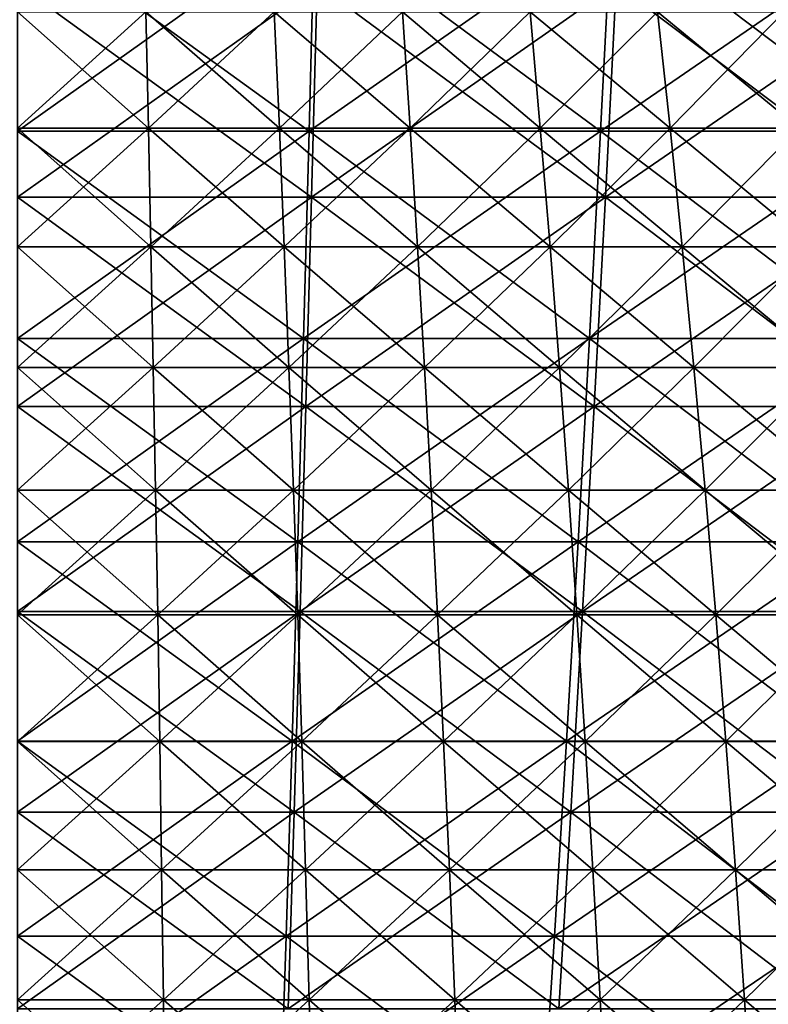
# Model space of a CAD drawing. Header units: millimetres. Extents: x -250 to 250, y -45 to 4150.
# Tile 620 of 656: x 0 to 15, y 3972 to 3991. Entities that reach past the tile are written whole.
import ezdxf

# ---------------------------------------------------------------- set-up
doc = ezdxf.new("R2010")
doc.units = ezdxf.units.MM
doc.header["$LTSCALE"] = 81.481481
for name, color, linetype in [('19', 7, 'CONTINUOUS'), ('20', 7, 'CONTINUOUS'), ('21', 7, 'CONTINUOUS'), ('22', 7, 'CONTINUOUS'), ('23', 7, 'CONTINUOUS'), ('24', 7, 'CONTINUOUS')]:
    doc.layers.add(name, color=color, linetype=linetype)

msp = doc.modelspace()

# ---------------------------------------------------------------- linework, layer by layer
at = {"layer": '19', "color": 7, "linetype": 'CONTINUOUS'}
for points in [[(5.854, 3987.635, -190.009), (0, 3987.635, -190.099), (5.963, 3991.873, -193.547), (5.854, 3987.635, -190.009)], [(5.963, 3991.873, -193.547), (0, 3987.635, -190.099), (0, 3991.873, -193.639), (5.963, 3991.873, -193.547)], [(11.703, 3987.635, -189.738), (5.854, 3987.635, -190.009), (11.921, 3991.873, -193.272), (11.703, 3987.635, -189.738)], [(11.921, 3991.873, -193.272), (5.854, 3987.635, -190.009), (5.963, 3991.873, -193.547), (11.921, 3991.873, -193.272)], [(17.54, 3987.635, -189.288), (11.703, 3987.635, -189.738), (17.867, 3991.873, -192.813), (17.54, 3987.635, -189.288)], [(17.867, 3991.873, -192.813), (11.703, 3987.635, -189.738), (11.921, 3991.873, -193.272), (17.867, 3991.873, -192.813)], [(5.742, 3983.475, -186.377), (0, 3983.475, -186.466), (5.854, 3987.635, -190.009), (5.742, 3983.475, -186.377)], [(5.854, 3987.635, -190.009), (0, 3983.475, -186.466), (0, 3987.635, -190.099), (5.854, 3987.635, -190.009)], [(11.479, 3983.475, -186.112), (5.742, 3983.475, -186.377), (11.703, 3987.635, -189.738), (11.479, 3983.475, -186.112)], [(11.703, 3987.635, -189.738), (5.742, 3983.475, -186.377), (5.854, 3987.635, -190.009), (11.703, 3987.635, -189.738)], [(17.205, 3983.475, -185.67), (11.479, 3983.475, -186.112), (17.54, 3987.635, -189.288), (17.205, 3983.475, -185.67)], [(17.54, 3987.635, -189.288), (11.479, 3983.475, -186.112), (11.703, 3987.635, -189.738), (17.54, 3987.635, -189.288)], [(5.628, 3979.397, -182.655), (0, 3979.397, -182.742), (5.742, 3983.475, -186.377), (5.628, 3979.397, -182.655)], [(5.742, 3983.475, -186.377), (0, 3979.397, -182.742), (0, 3983.475, -186.466), (5.742, 3983.475, -186.377)], [(11.25, 3979.397, -182.395), (5.628, 3979.397, -182.655), (11.479, 3983.475, -186.112), (11.25, 3979.397, -182.395)], [(11.479, 3983.475, -186.112), (5.628, 3979.397, -182.655), (5.742, 3983.475, -186.377), (11.479, 3983.475, -186.112)], [(16.861, 3979.397, -181.963), (11.25, 3979.397, -182.395), (17.205, 3983.475, -185.67), (16.861, 3979.397, -181.963)], [(17.205, 3983.475, -185.67), (11.25, 3979.397, -182.395), (11.479, 3983.475, -186.112), (17.205, 3983.475, -185.67)], [(5.51, 3975.402, -178.844), (0, 3975.402, -178.929), (5.628, 3979.397, -182.655), (5.51, 3975.402, -178.844)], [(5.628, 3979.397, -182.655), (0, 3975.402, -178.929), (0, 3979.397, -182.742), (5.628, 3979.397, -182.655)], [(11.015, 3975.402, -178.59), (5.51, 3975.402, -178.844), (11.25, 3979.397, -182.395), (11.015, 3975.402, -178.59)], [(11.25, 3979.397, -182.395), (5.51, 3975.402, -178.844), (5.628, 3979.397, -182.655), (11.25, 3979.397, -182.395)], [(16.509, 3975.402, -178.166), (11.015, 3975.402, -178.59), (16.861, 3979.397, -181.963), (16.509, 3975.402, -178.166)], [(16.861, 3979.397, -181.963), (11.015, 3975.402, -178.59), (11.25, 3979.397, -182.395), (16.861, 3979.397, -181.963)], [(5.39, 3971.493, -174.946), (0, 3971.493, -175.029), (5.51, 3975.402, -178.844), (5.39, 3971.493, -174.946)], [(5.51, 3975.402, -178.844), (0, 3971.493, -175.029), (0, 3975.402, -178.929), (5.51, 3975.402, -178.844)], [(10.775, 3971.493, -174.697), (5.39, 3971.493, -174.946), (11.015, 3975.402, -178.59), (10.775, 3971.493, -174.697)], [(11.015, 3975.402, -178.59), (5.39, 3971.493, -174.946), (5.51, 3975.402, -178.844), (11.015, 3975.402, -178.59)], [(16.15, 3971.493, -174.282), (10.775, 3971.493, -174.697), (16.509, 3975.402, -178.166), (16.15, 3971.493, -174.282)], [(16.509, 3975.402, -178.166), (10.775, 3971.493, -174.697), (11.015, 3975.402, -178.59), (16.509, 3975.402, -178.166)]]:
    msp.add_3dface(points, dxfattribs=at)
at = {"layer": '20', "color": 7, "linetype": 'CONTINUOUS'}
for points in [[(0, 3987.635, 190.099), (5.854, 3987.635, 190.009), (0, 3991.873, 193.639), (0, 3987.635, 190.099)], [(0, 3991.873, 193.639), (5.854, 3987.635, 190.009), (5.963, 3991.873, 193.547), (0, 3991.873, 193.639)], [(5.854, 3987.635, 190.009), (11.703, 3987.635, 189.738), (5.963, 3991.873, 193.547), (5.854, 3987.635, 190.009)], [(5.963, 3991.873, 193.547), (11.703, 3987.635, 189.738), (11.921, 3991.873, 193.272), (5.963, 3991.873, 193.547)], [(11.703, 3987.635, 189.738), (17.54, 3987.635, 189.288), (11.921, 3991.873, 193.272), (11.703, 3987.635, 189.738)], [(11.921, 3991.873, 193.272), (17.54, 3987.635, 189.288), (17.867, 3991.873, 192.813), (11.921, 3991.873, 193.272)], [(0, 3983.475, 186.466), (5.742, 3983.475, 186.377), (0, 3987.635, 190.099), (0, 3983.475, 186.466)], [(0, 3987.635, 190.099), (5.742, 3983.475, 186.377), (5.854, 3987.635, 190.009), (0, 3987.635, 190.099)], [(5.742, 3983.475, 186.377), (11.479, 3983.475, 186.112), (5.854, 3987.635, 190.009), (5.742, 3983.475, 186.377)], [(5.854, 3987.635, 190.009), (11.479, 3983.475, 186.112), (11.703, 3987.635, 189.738), (5.854, 3987.635, 190.009)], [(11.479, 3983.475, 186.112), (17.205, 3983.475, 185.67), (11.703, 3987.635, 189.738), (11.479, 3983.475, 186.112)], [(11.703, 3987.635, 189.738), (17.205, 3983.475, 185.67), (17.54, 3987.635, 189.288), (11.703, 3987.635, 189.738)], [(0, 3979.397, 182.742), (5.628, 3979.397, 182.655), (0, 3983.475, 186.466), (0, 3979.397, 182.742)], [(0, 3983.475, 186.466), (5.628, 3979.397, 182.655), (5.742, 3983.475, 186.377), (0, 3983.475, 186.466)], [(5.628, 3979.397, 182.655), (11.25, 3979.397, 182.395), (5.742, 3983.475, 186.377), (5.628, 3979.397, 182.655)], [(5.742, 3983.475, 186.377), (11.25, 3979.397, 182.395), (11.479, 3983.475, 186.112), (5.742, 3983.475, 186.377)], [(11.25, 3979.397, 182.395), (16.861, 3979.397, 181.963), (11.479, 3983.475, 186.112), (11.25, 3979.397, 182.395)], [(11.479, 3983.475, 186.112), (16.861, 3979.397, 181.963), (17.205, 3983.475, 185.67), (11.479, 3983.475, 186.112)], [(0, 3975.402, 178.929), (5.51, 3975.402, 178.844), (0, 3979.397, 182.742), (0, 3975.402, 178.929)], [(0, 3979.397, 182.742), (5.51, 3975.402, 178.844), (5.628, 3979.397, 182.655), (0, 3979.397, 182.742)], [(5.51, 3975.402, 178.844), (11.015, 3975.402, 178.59), (5.628, 3979.397, 182.655), (5.51, 3975.402, 178.844)], [(5.628, 3979.397, 182.655), (11.015, 3975.402, 178.59), (11.25, 3979.397, 182.395), (5.628, 3979.397, 182.655)], [(11.015, 3975.402, 178.59), (16.509, 3975.402, 178.166), (11.25, 3979.397, 182.395), (11.015, 3975.402, 178.59)], [(11.25, 3979.397, 182.395), (16.509, 3975.402, 178.166), (16.861, 3979.397, 181.963), (11.25, 3979.397, 182.395)], [(0, 3971.493, 175.029), (5.39, 3971.493, 174.946), (0, 3975.402, 178.929), (0, 3971.493, 175.029)], [(0, 3975.402, 178.929), (5.39, 3971.493, 174.946), (5.51, 3975.402, 178.844), (0, 3975.402, 178.929)], [(5.39, 3971.493, 174.946), (10.775, 3971.493, 174.697), (5.51, 3975.402, 178.844), (5.39, 3971.493, 174.946)], [(5.51, 3975.402, 178.844), (10.775, 3971.493, 174.697), (11.015, 3975.402, 178.59), (5.51, 3975.402, 178.844)], [(10.775, 3971.493, 174.697), (16.15, 3971.493, 174.282), (11.015, 3975.402, 178.59), (10.775, 3971.493, 174.697)], [(11.015, 3975.402, 178.59), (16.15, 3971.493, 174.282), (16.509, 3975.402, 178.166), (11.015, 3975.402, 178.59)]]:
    msp.add_3dface(points, dxfattribs=at)
at = {"layer": '21', "color": 7, "linetype": 'CONTINUOUS'}
for points in [[(5.808, 3988.952, 188.504), (0, 3988.952, 188.593), (5.916, 3993.156, 192.013), (5.808, 3988.952, 188.504)], [(5.916, 3993.156, 192.013), (0, 3988.952, 188.593), (0, 3993.156, 192.104), (5.916, 3993.156, 192.013)], [(11.61, 3988.952, 188.236), (5.808, 3988.952, 188.504), (11.826, 3993.156, 191.74), (11.61, 3988.952, 188.236)], [(11.826, 3993.156, 191.74), (5.808, 3988.952, 188.504), (5.916, 3993.156, 192.013), (11.826, 3993.156, 191.74)], [(17.401, 3988.952, 187.789), (11.61, 3988.952, 188.236), (17.725, 3993.156, 191.285), (17.401, 3988.952, 187.789)], [(17.725, 3993.156, 191.285), (11.61, 3988.952, 188.236), (11.826, 3993.156, 191.74), (17.725, 3993.156, 191.285)], [(5.697, 3984.826, 184.903), (0, 3984.826, 184.991), (5.808, 3988.952, 188.504), (5.697, 3984.826, 184.903)], [(5.808, 3988.952, 188.504), (0, 3984.826, 184.991), (0, 3988.952, 188.593), (5.808, 3988.952, 188.504)], [(11.388, 3984.826, 184.64), (5.697, 3984.826, 184.903), (11.61, 3988.952, 188.236), (11.388, 3984.826, 184.64)], [(11.61, 3988.952, 188.236), (5.697, 3984.826, 184.903), (5.808, 3988.952, 188.504), (11.61, 3988.952, 188.236)], [(17.069, 3984.826, 184.201), (11.388, 3984.826, 184.64), (17.401, 3988.952, 187.789), (17.069, 3984.826, 184.201)], [(17.401, 3988.952, 187.789), (11.388, 3984.826, 184.64), (11.61, 3988.952, 188.236), (17.401, 3988.952, 187.789)], [(5.583, 3980.78, 181.211), (0, 3980.78, 181.297), (5.697, 3984.826, 184.903), (5.583, 3980.78, 181.211)], [(5.697, 3984.826, 184.903), (0, 3980.78, 181.297), (0, 3984.826, 184.991), (5.697, 3984.826, 184.903)], [(11.161, 3980.78, 180.954), (5.583, 3980.78, 181.211), (11.388, 3984.826, 184.64), (11.161, 3980.78, 180.954)], [(11.388, 3984.826, 184.64), (5.583, 3980.78, 181.211), (5.697, 3984.826, 184.903), (11.388, 3984.826, 184.64)], [(16.728, 3980.78, 180.524), (11.161, 3980.78, 180.954), (17.069, 3984.826, 184.201), (16.728, 3980.78, 180.524)], [(17.069, 3984.826, 184.201), (11.161, 3980.78, 180.954), (11.388, 3984.826, 184.64), (17.069, 3984.826, 184.201)], [(5.467, 3976.818, 177.432), (0, 3976.818, 177.516), (5.583, 3980.78, 181.211), (5.467, 3976.818, 177.432)], [(5.583, 3980.78, 181.211), (0, 3976.818, 177.516), (0, 3980.78, 181.297), (5.583, 3980.78, 181.211)], [(10.928, 3976.818, 177.179), (5.467, 3976.818, 177.432), (11.161, 3980.78, 180.954), (10.928, 3976.818, 177.179)], [(11.161, 3980.78, 180.954), (5.467, 3976.818, 177.432), (5.583, 3980.78, 181.211), (11.161, 3980.78, 180.954)], [(16.379, 3976.818, 176.759), (10.928, 3976.818, 177.179), (16.728, 3980.78, 180.524), (16.379, 3976.818, 176.759)], [(16.728, 3980.78, 180.524), (10.928, 3976.818, 177.179), (11.161, 3980.78, 180.954), (16.728, 3980.78, 180.524)], [(5.347, 3972.939, 173.565), (0, 3972.939, 173.648), (5.467, 3976.818, 177.432), (5.347, 3972.939, 173.565)], [(5.467, 3976.818, 177.432), (0, 3972.939, 173.648), (0, 3976.818, 177.516), (5.467, 3976.818, 177.432)], [(10.69, 3972.939, 173.318), (5.347, 3972.939, 173.565), (10.928, 3976.818, 177.179), (10.69, 3972.939, 173.318)], [(10.928, 3976.818, 177.179), (5.347, 3972.939, 173.565), (5.467, 3976.818, 177.432), (10.928, 3976.818, 177.179)], [(16.022, 3972.939, 172.907), (10.69, 3972.939, 173.318), (16.379, 3976.818, 176.759), (16.022, 3972.939, 172.907)], [(16.379, 3976.818, 176.759), (10.69, 3972.939, 173.318), (10.928, 3976.818, 177.179), (16.379, 3976.818, 176.759)], [(5.226, 3969.147, 169.614), (0, 3969.147, 169.695), (5.347, 3972.939, 173.565), (5.226, 3969.147, 169.614)], [(5.347, 3972.939, 173.565), (0, 3969.147, 169.695), (0, 3972.939, 173.648), (5.347, 3972.939, 173.565)], [(10.447, 3969.147, 169.373), (5.226, 3969.147, 169.614), (10.69, 3972.939, 173.318), (10.447, 3969.147, 169.373)], [(10.69, 3972.939, 173.318), (5.226, 3969.147, 169.614), (5.347, 3972.939, 173.565), (10.69, 3972.939, 173.318)], [(15.657, 3969.147, 168.971), (10.447, 3969.147, 169.373), (16.022, 3972.939, 172.907), (15.657, 3969.147, 168.971)], [(16.022, 3972.939, 172.907), (10.447, 3969.147, 169.373), (10.69, 3972.939, 173.318), (16.022, 3972.939, 172.907)]]:
    msp.add_3dface(points, dxfattribs=at)
at = {"layer": '22', "color": 7, "linetype": 'CONTINUOUS'}
for points in [[(0, 3988.952, -188.593), (5.808, 3988.952, -188.504), (0, 3993.156, -192.104), (0, 3988.952, -188.593)], [(0, 3993.156, -192.104), (5.808, 3988.952, -188.504), (5.916, 3993.156, -192.013), (0, 3993.156, -192.104)], [(5.808, 3988.952, -188.504), (11.61, 3988.952, -188.236), (5.916, 3993.156, -192.013), (5.808, 3988.952, -188.504)], [(5.916, 3993.156, -192.013), (11.61, 3988.952, -188.236), (11.826, 3993.156, -191.74), (5.916, 3993.156, -192.013)], [(11.61, 3988.952, -188.236), (17.401, 3988.952, -187.789), (11.826, 3993.156, -191.74), (11.61, 3988.952, -188.236)], [(11.826, 3993.156, -191.74), (17.401, 3988.952, -187.789), (17.725, 3993.156, -191.285), (11.826, 3993.156, -191.74)], [(0, 3984.826, -184.991), (5.697, 3984.826, -184.903), (0, 3988.952, -188.593), (0, 3984.826, -184.991)], [(0, 3988.952, -188.593), (5.697, 3984.826, -184.903), (5.808, 3988.952, -188.504), (0, 3988.952, -188.593)], [(5.697, 3984.826, -184.903), (11.388, 3984.826, -184.64), (5.808, 3988.952, -188.504), (5.697, 3984.826, -184.903)], [(5.808, 3988.952, -188.504), (11.388, 3984.826, -184.64), (11.61, 3988.952, -188.236), (5.808, 3988.952, -188.504)], [(11.388, 3984.826, -184.64), (17.069, 3984.826, -184.201), (11.61, 3988.952, -188.236), (11.388, 3984.826, -184.64)], [(11.61, 3988.952, -188.236), (17.069, 3984.826, -184.201), (17.401, 3988.952, -187.789), (11.61, 3988.952, -188.236)], [(0, 3980.78, -181.297), (5.583, 3980.78, -181.211), (0, 3984.826, -184.991), (0, 3980.78, -181.297)], [(0, 3984.826, -184.991), (5.583, 3980.78, -181.211), (5.697, 3984.826, -184.903), (0, 3984.826, -184.991)], [(5.583, 3980.78, -181.211), (11.161, 3980.78, -180.954), (5.697, 3984.826, -184.903), (5.583, 3980.78, -181.211)], [(5.697, 3984.826, -184.903), (11.161, 3980.78, -180.954), (11.388, 3984.826, -184.64), (5.697, 3984.826, -184.903)], [(11.161, 3980.78, -180.954), (16.728, 3980.78, -180.524), (11.388, 3984.826, -184.64), (11.161, 3980.78, -180.954)], [(11.388, 3984.826, -184.64), (16.728, 3980.78, -180.524), (17.069, 3984.826, -184.201), (11.388, 3984.826, -184.64)], [(0, 3976.818, -177.516), (5.467, 3976.818, -177.432), (0, 3980.78, -181.297), (0, 3976.818, -177.516)], [(0, 3980.78, -181.297), (5.467, 3976.818, -177.432), (5.583, 3980.78, -181.211), (0, 3980.78, -181.297)], [(5.467, 3976.818, -177.432), (10.928, 3976.818, -177.179), (5.583, 3980.78, -181.211), (5.467, 3976.818, -177.432)], [(5.583, 3980.78, -181.211), (10.928, 3976.818, -177.179), (11.161, 3980.78, -180.954), (5.583, 3980.78, -181.211)], [(10.928, 3976.818, -177.179), (16.379, 3976.818, -176.759), (11.161, 3980.78, -180.954), (10.928, 3976.818, -177.179)], [(11.161, 3980.78, -180.954), (16.379, 3976.818, -176.759), (16.728, 3980.78, -180.524), (11.161, 3980.78, -180.954)], [(0, 3972.939, -173.648), (5.347, 3972.939, -173.565), (0, 3976.818, -177.516), (0, 3972.939, -173.648)], [(0, 3976.818, -177.516), (5.347, 3972.939, -173.565), (5.467, 3976.818, -177.432), (0, 3976.818, -177.516)], [(5.347, 3972.939, -173.565), (10.69, 3972.939, -173.318), (5.467, 3976.818, -177.432), (5.347, 3972.939, -173.565)], [(5.467, 3976.818, -177.432), (10.69, 3972.939, -173.318), (10.928, 3976.818, -177.179), (5.467, 3976.818, -177.432)], [(10.69, 3972.939, -173.318), (16.022, 3972.939, -172.907), (10.928, 3976.818, -177.179), (10.69, 3972.939, -173.318)], [(10.928, 3976.818, -177.179), (16.022, 3972.939, -172.907), (16.379, 3976.818, -176.759), (10.928, 3976.818, -177.179)], [(0, 3969.147, -169.695), (5.226, 3969.147, -169.614), (0, 3972.939, -173.648), (0, 3969.147, -169.695)], [(0, 3972.939, -173.648), (5.226, 3969.147, -169.614), (5.347, 3972.939, -173.565), (0, 3972.939, -173.648)], [(5.226, 3969.147, -169.614), (10.447, 3969.147, -169.373), (5.347, 3972.939, -173.565), (5.226, 3969.147, -169.614)], [(5.347, 3972.939, -173.565), (10.447, 3969.147, -169.373), (10.69, 3972.939, -173.318), (5.347, 3972.939, -173.565)], [(10.447, 3969.147, -169.373), (15.657, 3969.147, -168.971), (10.69, 3972.939, -173.318), (10.447, 3969.147, -169.373)], [(10.69, 3972.939, -173.318), (15.657, 3969.147, -168.971), (16.022, 3972.939, -172.907), (10.69, 3972.939, -173.318)]]:
    msp.add_3dface(points, dxfattribs=at)
at = {"layer": '23', "color": 7, "linetype": 'CONTINUOUS'}
for points in [[(0, 3989.011, 84.698), (2.608, 3989.011, 84.658), (0, 3991.325, 83.049), (0, 3989.011, 84.698)], [(0, 3991.325, 83.049), (2.608, 3989.011, 84.658), (2.558, 3991.325, 83.01), (0, 3991.325, 83.049)], [(2.608, 3989.011, 84.658), (5.214, 3989.011, 84.537), (2.558, 3991.325, 83.01), (2.608, 3989.011, 84.658)], [(2.558, 3991.325, 83.01), (5.214, 3989.011, 84.537), (5.113, 3991.325, 82.892), (2.558, 3991.325, 83.01)], [(5.214, 3989.011, 84.537), (7.815, 3989.011, 84.337), (5.113, 3991.325, 82.892), (5.214, 3989.011, 84.537)], [(5.113, 3991.325, 82.892), (7.815, 3989.011, 84.337), (7.663, 3991.325, 82.695), (5.113, 3991.325, 82.892)], [(7.815, 3989.011, 84.337), (10.408, 3989.011, 84.056), (7.663, 3991.325, 82.695), (7.815, 3989.011, 84.337)], [(7.663, 3991.325, 82.695), (10.408, 3989.011, 84.056), (10.206, 3991.325, 82.42), (7.663, 3991.325, 82.695)], [(10.408, 3989.011, 84.056), (12.992, 3989.011, 83.696), (10.206, 3991.325, 82.42), (10.408, 3989.011, 84.056)], [(10.206, 3991.325, 82.42), (12.992, 3989.011, 83.696), (12.739, 3991.325, 82.066), (10.206, 3991.325, 82.42)], [(12.992, 3989.011, 83.696), (15.563, 3989.011, 83.256), (12.739, 3991.325, 82.066), (12.992, 3989.011, 83.696)], [(12.739, 3991.325, 82.066), (15.563, 3989.011, 83.256), (15.26, 3991.325, 81.635), (12.739, 3991.325, 82.066)], [(0, 3986.652, 86.282), (2.657, 3986.652, 86.242), (0, 3989.011, 84.698), (0, 3986.652, 86.282)], [(0, 3989.011, 84.698), (2.657, 3986.652, 86.242), (2.608, 3989.011, 84.658), (0, 3989.011, 84.698)], [(2.657, 3986.652, 86.242), (5.312, 3986.652, 86.119), (2.608, 3989.011, 84.658), (2.657, 3986.652, 86.242)], [(2.608, 3989.011, 84.658), (5.312, 3986.652, 86.119), (5.214, 3989.011, 84.537), (2.608, 3989.011, 84.658)], [(5.312, 3986.652, 86.119), (7.961, 3986.652, 85.914), (5.214, 3989.011, 84.537), (5.312, 3986.652, 86.119)], [(5.214, 3989.011, 84.537), (7.961, 3986.652, 85.914), (7.815, 3989.011, 84.337), (5.214, 3989.011, 84.537)], [(7.961, 3986.652, 85.914), (10.603, 3986.652, 85.628), (7.815, 3989.011, 84.337), (7.961, 3986.652, 85.914)], [(7.815, 3989.011, 84.337), (10.603, 3986.652, 85.628), (10.408, 3989.011, 84.056), (7.815, 3989.011, 84.337)], [(10.603, 3986.652, 85.628), (13.235, 3986.652, 85.261), (10.408, 3989.011, 84.056), (10.603, 3986.652, 85.628)], [(10.408, 3989.011, 84.056), (13.235, 3986.652, 85.261), (12.992, 3989.011, 83.696), (10.408, 3989.011, 84.056)], [(13.235, 3986.652, 85.261), (15.854, 3986.652, 84.813), (12.992, 3989.011, 83.696), (13.235, 3986.652, 85.261)], [(12.992, 3989.011, 83.696), (15.854, 3986.652, 84.813), (15.563, 3989.011, 83.256), (12.992, 3989.011, 83.696)], [(0, 3984.251, 87.801), (2.704, 3984.251, 87.76), (0, 3986.652, 86.282), (0, 3984.251, 87.801)], [(0, 3986.652, 86.282), (2.704, 3984.251, 87.76), (2.657, 3986.652, 86.242), (0, 3986.652, 86.282)], [(2.704, 3984.251, 87.76), (5.405, 3984.251, 87.635), (2.657, 3986.652, 86.242), (2.704, 3984.251, 87.76)], [(2.657, 3986.652, 86.242), (5.405, 3984.251, 87.635), (5.312, 3986.652, 86.119), (2.657, 3986.652, 86.242)], [(5.405, 3984.251, 87.635), (8.101, 3984.251, 87.427), (5.312, 3986.652, 86.119), (5.405, 3984.251, 87.635)], [(5.312, 3986.652, 86.119), (8.101, 3984.251, 87.427), (7.961, 3986.652, 85.914), (5.312, 3986.652, 86.119)], [(8.101, 3984.251, 87.427), (10.79, 3984.251, 87.136), (7.961, 3986.652, 85.914), (8.101, 3984.251, 87.427)], [(7.961, 3986.652, 85.914), (10.79, 3984.251, 87.136), (10.603, 3986.652, 85.628), (7.961, 3986.652, 85.914)], [(10.79, 3984.251, 87.136), (13.468, 3984.251, 86.762), (10.603, 3986.652, 85.628), (10.79, 3984.251, 87.136)], [(10.603, 3986.652, 85.628), (13.468, 3984.251, 86.762), (13.235, 3986.652, 85.261), (10.603, 3986.652, 85.628)], [(13.468, 3984.251, 86.762), (16.133, 3984.251, 86.306), (13.235, 3986.652, 85.261), (13.468, 3984.251, 86.762)], [(13.235, 3986.652, 85.261), (16.133, 3984.251, 86.306), (15.854, 3986.652, 84.813), (13.235, 3986.652, 85.261)], [(0, 3981.809, 89.253), (2.749, 3981.809, 89.211), (0, 3984.251, 87.801), (0, 3981.809, 89.253)], [(0, 3984.251, 87.801), (2.749, 3981.809, 89.211), (2.704, 3984.251, 87.76), (0, 3984.251, 87.801)], [(2.749, 3981.809, 89.211), (5.495, 3981.809, 89.084), (2.704, 3984.251, 87.76), (2.749, 3981.809, 89.211)], [(2.704, 3984.251, 87.76), (5.495, 3981.809, 89.084), (5.405, 3984.251, 87.635), (2.704, 3984.251, 87.76)], [(5.495, 3981.809, 89.084), (8.235, 3981.809, 88.872), (5.405, 3984.251, 87.635), (5.495, 3981.809, 89.084)], [(5.405, 3984.251, 87.635), (8.235, 3981.809, 88.872), (8.101, 3984.251, 87.427), (5.405, 3984.251, 87.635)], [(8.235, 3981.809, 88.872), (10.968, 3981.809, 88.577), (8.101, 3984.251, 87.427), (8.235, 3981.809, 88.872)], [(8.101, 3984.251, 87.427), (10.968, 3981.809, 88.577), (10.79, 3984.251, 87.136), (8.101, 3984.251, 87.427)], [(10.968, 3981.809, 88.577), (13.691, 3981.809, 88.197), (10.79, 3984.251, 87.136), (10.968, 3981.809, 88.577)], [(10.79, 3984.251, 87.136), (13.691, 3981.809, 88.197), (13.468, 3984.251, 86.762), (10.79, 3984.251, 87.136)], [(13.691, 3981.809, 88.197), (16.4, 3981.809, 87.733), (13.468, 3984.251, 86.762), (13.691, 3981.809, 88.197)], [(13.468, 3984.251, 86.762), (16.4, 3981.809, 87.733), (16.133, 3984.251, 86.306), (13.468, 3984.251, 86.762)], [(0, 3979.328, 90.637), (2.791, 3979.328, 90.594), (0, 3981.809, 89.253), (0, 3979.328, 90.637)], [(0, 3981.809, 89.253), (2.791, 3979.328, 90.594), (2.749, 3981.809, 89.211), (0, 3981.809, 89.253)], [(2.791, 3979.328, 90.594), (5.58, 3979.328, 90.465), (2.749, 3981.809, 89.211), (2.791, 3979.328, 90.594)], [(2.749, 3981.809, 89.211), (5.58, 3979.328, 90.465), (5.495, 3981.809, 89.084), (2.749, 3981.809, 89.211)], [(5.58, 3979.328, 90.465), (8.363, 3979.328, 90.25), (5.495, 3981.809, 89.084), (5.58, 3979.328, 90.465)], [(5.495, 3981.809, 89.084), (8.363, 3979.328, 90.25), (8.235, 3981.809, 88.872), (5.495, 3981.809, 89.084)], [(8.363, 3979.328, 90.25), (11.138, 3979.328, 89.95), (8.235, 3981.809, 88.872), (8.363, 3979.328, 90.25)], [(8.235, 3981.809, 88.872), (11.138, 3979.328, 89.95), (10.968, 3981.809, 88.577), (8.235, 3981.809, 88.872)], [(11.138, 3979.328, 89.95), (13.903, 3979.328, 89.564), (10.968, 3981.809, 88.577), (11.138, 3979.328, 89.95)], [(10.968, 3981.809, 88.577), (13.903, 3979.328, 89.564), (13.691, 3981.809, 88.197), (10.968, 3981.809, 88.577)], [(13.903, 3979.328, 89.564), (16.655, 3979.328, 89.094), (13.691, 3981.809, 88.197), (13.903, 3979.328, 89.564)], [(13.691, 3981.809, 88.197), (16.655, 3979.328, 89.094), (16.4, 3981.809, 87.733), (13.691, 3981.809, 88.197)], [(0, 3976.809, 91.952), (2.832, 3976.809, 91.909), (0, 3979.328, 90.637), (0, 3976.809, 91.952)], [(0, 3979.328, 90.637), (2.832, 3976.809, 91.909), (2.791, 3979.328, 90.594), (0, 3979.328, 90.637)], [(2.832, 3976.809, 91.909), (5.661, 3976.809, 91.778), (2.791, 3979.328, 90.594), (2.832, 3976.809, 91.909)], [(2.791, 3979.328, 90.594), (5.661, 3976.809, 91.778), (5.58, 3979.328, 90.465), (2.791, 3979.328, 90.594)], [(5.661, 3976.809, 91.778), (8.484, 3976.809, 91.56), (5.58, 3979.328, 90.465), (5.661, 3976.809, 91.778)], [(5.58, 3979.328, 90.465), (8.484, 3976.809, 91.56), (8.363, 3979.328, 90.25), (5.58, 3979.328, 90.465)], [(8.484, 3976.809, 91.56), (11.3, 3976.809, 91.255), (8.363, 3979.328, 90.25), (8.484, 3976.809, 91.56)], [(8.363, 3979.328, 90.25), (11.3, 3976.809, 91.255), (11.138, 3979.328, 89.95), (8.363, 3979.328, 90.25)], [(11.3, 3976.809, 91.255), (14.105, 3976.809, 90.864), (11.138, 3979.328, 89.95), (11.3, 3976.809, 91.255)], [(11.138, 3979.328, 89.95), (14.105, 3976.809, 90.864), (13.903, 3979.328, 89.564), (11.138, 3979.328, 89.95)], [(14.105, 3976.809, 90.864), (16.896, 3976.809, 90.386), (13.903, 3979.328, 89.564), (14.105, 3976.809, 90.864)], [(13.903, 3979.328, 89.564), (16.896, 3976.809, 90.386), (16.655, 3979.328, 89.094), (13.903, 3979.328, 89.564)], [(0, 3974.255, 93.197), (2.87, 3974.255, 93.153), (0, 3976.809, 91.952), (0, 3974.255, 93.197)], [(0, 3976.809, 91.952), (2.87, 3974.255, 93.153), (2.832, 3976.809, 91.909), (0, 3976.809, 91.952)], [(2.87, 3974.255, 93.153), (5.737, 3974.255, 93.02), (2.832, 3976.809, 91.909), (2.87, 3974.255, 93.153)], [(2.832, 3976.809, 91.909), (5.737, 3974.255, 93.02), (5.661, 3976.809, 91.778), (2.832, 3976.809, 91.909)], [(5.737, 3974.255, 93.02), (8.599, 3974.255, 92.8), (5.661, 3976.809, 91.778), (5.737, 3974.255, 93.02)], [(5.661, 3976.809, 91.778), (8.599, 3974.255, 92.8), (8.484, 3976.809, 91.56), (5.661, 3976.809, 91.778)], [(8.599, 3974.255, 92.8), (11.453, 3974.255, 92.491), (8.484, 3976.809, 91.56), (8.599, 3974.255, 92.8)], [(8.484, 3976.809, 91.56), (11.453, 3974.255, 92.491), (11.3, 3976.809, 91.255), (8.484, 3976.809, 91.56)], [(11.453, 3974.255, 92.491), (14.296, 3974.255, 92.094), (11.3, 3976.809, 91.255), (11.453, 3974.255, 92.491)], [(11.3, 3976.809, 91.255), (14.296, 3974.255, 92.094), (14.105, 3976.809, 90.864), (11.3, 3976.809, 91.255)], [(14.296, 3974.255, 92.094), (17.125, 3974.255, 91.61), (14.105, 3976.809, 90.864), (14.296, 3974.255, 92.094)], [(14.105, 3976.809, 90.864), (17.125, 3974.255, 91.61), (16.896, 3976.809, 90.386), (14.105, 3976.809, 90.864)], [(0, 3971.668, 94.371), (2.906, 3971.668, 94.327), (0, 3974.255, 93.197), (0, 3971.668, 94.371)], [(0, 3974.255, 93.197), (2.906, 3971.668, 94.327), (2.87, 3974.255, 93.153), (0, 3974.255, 93.197)], [(2.906, 3971.668, 94.327), (5.81, 3971.668, 94.192), (2.87, 3974.255, 93.153), (2.906, 3971.668, 94.327)], [(2.87, 3974.255, 93.153), (5.81, 3971.668, 94.192), (5.737, 3974.255, 93.02), (2.87, 3974.255, 93.153)], [(5.81, 3971.668, 94.192), (8.707, 3971.668, 93.969), (5.737, 3974.255, 93.02), (5.81, 3971.668, 94.192)], [(5.737, 3974.255, 93.02), (8.707, 3971.668, 93.969), (8.599, 3974.255, 92.8), (5.737, 3974.255, 93.02)], [(8.707, 3971.668, 93.969), (11.597, 3971.668, 93.656), (8.599, 3974.255, 92.8), (8.707, 3971.668, 93.969)], [(8.599, 3974.255, 92.8), (11.597, 3971.668, 93.656), (11.453, 3974.255, 92.491), (8.599, 3974.255, 92.8)], [(11.597, 3971.668, 93.656), (14.476, 3971.668, 93.255), (11.453, 3974.255, 92.491), (11.597, 3971.668, 93.656)], [(11.453, 3974.255, 92.491), (14.476, 3971.668, 93.255), (14.296, 3974.255, 92.094), (11.453, 3974.255, 92.491)], [(14.476, 3971.668, 93.255), (17.341, 3971.668, 92.764), (14.296, 3974.255, 92.094), (14.476, 3971.668, 93.255)], [(14.296, 3974.255, 92.094), (17.341, 3971.668, 92.764), (17.125, 3974.255, 91.61), (14.296, 3974.255, 92.094)], [(0, 3969.049, 95.474), (2.94, 3969.049, 95.428), (0, 3971.668, 94.371), (0, 3969.049, 95.474)], [(0, 3971.668, 94.371), (2.94, 3969.049, 95.428), (2.906, 3971.668, 94.327), (0, 3971.668, 94.371)], [(2.94, 3969.049, 95.428), (5.877, 3969.049, 95.293), (2.906, 3971.668, 94.327), (2.94, 3969.049, 95.428)], [(2.906, 3971.668, 94.327), (5.877, 3969.049, 95.293), (5.81, 3971.668, 94.192), (2.906, 3971.668, 94.327)], [(5.877, 3969.049, 95.293), (8.809, 3969.049, 95.066), (5.81, 3971.668, 94.192), (5.877, 3969.049, 95.293)], [(5.81, 3971.668, 94.192), (8.809, 3969.049, 95.066), (8.707, 3971.668, 93.969), (5.81, 3971.668, 94.192)], [(8.809, 3969.049, 95.066), (11.733, 3969.049, 94.75), (8.707, 3971.668, 93.969), (8.809, 3969.049, 95.066)], [(8.707, 3971.668, 93.969), (11.733, 3969.049, 94.75), (11.597, 3971.668, 93.656), (8.707, 3971.668, 93.969)], [(11.733, 3969.049, 94.75), (14.645, 3969.049, 94.344), (11.597, 3971.668, 93.656), (11.733, 3969.049, 94.75)], [(11.597, 3971.668, 93.656), (14.645, 3969.049, 94.344), (14.476, 3971.668, 93.255), (11.597, 3971.668, 93.656)], [(14.645, 3969.049, 94.344), (17.543, 3969.049, 93.848), (14.476, 3971.668, 93.255), (14.645, 3969.049, 94.344)], [(14.476, 3971.668, 93.255), (17.543, 3969.049, 93.848), (17.341, 3971.668, 92.764), (14.476, 3971.668, 93.255)]]:
    msp.add_3dface(points, dxfattribs=at)
at = {"layer": '24', "color": 7, "linetype": 'CONTINUOUS'}
for points in [[(2.608, 3989.011, -84.658), (0, 3989.011, -84.698), (2.558, 3991.325, -83.01), (2.608, 3989.011, -84.658)], [(2.558, 3991.325, -83.01), (0, 3989.011, -84.698), (0, 3991.325, -83.049), (2.558, 3991.325, -83.01)], [(5.113, 3991.325, -82.892), (2.608, 3989.011, -84.658), (2.558, 3991.325, -83.01), (5.113, 3991.325, -82.892)], [(5.214, 3989.011, -84.537), (2.608, 3989.011, -84.658), (5.113, 3991.325, -82.892), (5.214, 3989.011, -84.537)], [(7.663, 3991.325, -82.695), (5.214, 3989.011, -84.537), (5.113, 3991.325, -82.892), (7.663, 3991.325, -82.695)], [(7.815, 3989.011, -84.337), (5.214, 3989.011, -84.537), (7.663, 3991.325, -82.695), (7.815, 3989.011, -84.337)], [(10.206, 3991.325, -82.42), (7.815, 3989.011, -84.337), (7.663, 3991.325, -82.695), (10.206, 3991.325, -82.42)], [(10.408, 3989.011, -84.056), (7.815, 3989.011, -84.337), (10.206, 3991.325, -82.42), (10.408, 3989.011, -84.056)], [(12.739, 3991.325, -82.066), (10.408, 3989.011, -84.056), (10.206, 3991.325, -82.42), (12.739, 3991.325, -82.066)], [(12.992, 3989.011, -83.696), (10.408, 3989.011, -84.056), (12.739, 3991.325, -82.066), (12.992, 3989.011, -83.696)], [(15.26, 3991.325, -81.635), (12.992, 3989.011, -83.696), (12.739, 3991.325, -82.066), (15.26, 3991.325, -81.635)], [(15.563, 3989.011, -83.256), (12.992, 3989.011, -83.696), (15.26, 3991.325, -81.635), (15.563, 3989.011, -83.256)], [(2.657, 3986.652, -86.242), (0, 3986.652, -86.282), (2.608, 3989.011, -84.658), (2.657, 3986.652, -86.242)], [(2.608, 3989.011, -84.658), (0, 3986.652, -86.282), (0, 3989.011, -84.698), (2.608, 3989.011, -84.658)], [(5.214, 3989.011, -84.537), (2.657, 3986.652, -86.242), (2.608, 3989.011, -84.658), (5.214, 3989.011, -84.537)], [(5.312, 3986.652, -86.119), (2.657, 3986.652, -86.242), (5.214, 3989.011, -84.537), (5.312, 3986.652, -86.119)], [(7.815, 3989.011, -84.337), (5.312, 3986.652, -86.119), (5.214, 3989.011, -84.537), (7.815, 3989.011, -84.337)], [(7.961, 3986.652, -85.914), (5.312, 3986.652, -86.119), (7.815, 3989.011, -84.337), (7.961, 3986.652, -85.914)], [(10.408, 3989.011, -84.056), (7.961, 3986.652, -85.914), (7.815, 3989.011, -84.337), (10.408, 3989.011, -84.056)], [(10.603, 3986.652, -85.628), (7.961, 3986.652, -85.914), (10.408, 3989.011, -84.056), (10.603, 3986.652, -85.628)], [(12.992, 3989.011, -83.696), (10.603, 3986.652, -85.628), (10.408, 3989.011, -84.056), (12.992, 3989.011, -83.696)], [(13.235, 3986.652, -85.261), (10.603, 3986.652, -85.628), (12.992, 3989.011, -83.696), (13.235, 3986.652, -85.261)], [(15.563, 3989.011, -83.256), (13.235, 3986.652, -85.261), (12.992, 3989.011, -83.696), (15.563, 3989.011, -83.256)], [(15.854, 3986.652, -84.813), (13.235, 3986.652, -85.261), (15.563, 3989.011, -83.256), (15.854, 3986.652, -84.813)], [(2.704, 3984.251, -87.76), (0, 3984.251, -87.801), (2.657, 3986.652, -86.242), (2.704, 3984.251, -87.76)], [(2.657, 3986.652, -86.242), (0, 3984.251, -87.801), (0, 3986.652, -86.282), (2.657, 3986.652, -86.242)], [(5.312, 3986.652, -86.119), (2.704, 3984.251, -87.76), (2.657, 3986.652, -86.242), (5.312, 3986.652, -86.119)], [(5.405, 3984.251, -87.635), (2.704, 3984.251, -87.76), (5.312, 3986.652, -86.119), (5.405, 3984.251, -87.635)], [(7.961, 3986.652, -85.914), (5.405, 3984.251, -87.635), (5.312, 3986.652, -86.119), (7.961, 3986.652, -85.914)], [(8.101, 3984.251, -87.427), (5.405, 3984.251, -87.635), (7.961, 3986.652, -85.914), (8.101, 3984.251, -87.427)], [(10.603, 3986.652, -85.628), (8.101, 3984.251, -87.427), (7.961, 3986.652, -85.914), (10.603, 3986.652, -85.628)], [(10.79, 3984.251, -87.136), (8.101, 3984.251, -87.427), (10.603, 3986.652, -85.628), (10.79, 3984.251, -87.136)], [(13.235, 3986.652, -85.261), (10.79, 3984.251, -87.136), (10.603, 3986.652, -85.628), (13.235, 3986.652, -85.261)], [(13.468, 3984.251, -86.762), (10.79, 3984.251, -87.136), (13.235, 3986.652, -85.261), (13.468, 3984.251, -86.762)], [(15.854, 3986.652, -84.813), (13.468, 3984.251, -86.762), (13.235, 3986.652, -85.261), (15.854, 3986.652, -84.813)], [(16.133, 3984.251, -86.306), (13.468, 3984.251, -86.762), (15.854, 3986.652, -84.813), (16.133, 3984.251, -86.306)], [(2.749, 3981.809, -89.211), (0, 3981.809, -89.253), (2.704, 3984.251, -87.76), (2.749, 3981.809, -89.211)], [(2.704, 3984.251, -87.76), (0, 3981.809, -89.253), (0, 3984.251, -87.801), (2.704, 3984.251, -87.76)], [(5.405, 3984.251, -87.635), (2.749, 3981.809, -89.211), (2.704, 3984.251, -87.76), (5.405, 3984.251, -87.635)], [(5.495, 3981.809, -89.084), (2.749, 3981.809, -89.211), (5.405, 3984.251, -87.635), (5.495, 3981.809, -89.084)], [(8.101, 3984.251, -87.427), (5.495, 3981.809, -89.084), (5.405, 3984.251, -87.635), (8.101, 3984.251, -87.427)], [(8.235, 3981.809, -88.872), (5.495, 3981.809, -89.084), (8.101, 3984.251, -87.427), (8.235, 3981.809, -88.872)], [(10.79, 3984.251, -87.136), (8.235, 3981.809, -88.872), (8.101, 3984.251, -87.427), (10.79, 3984.251, -87.136)], [(10.968, 3981.809, -88.577), (8.235, 3981.809, -88.872), (10.79, 3984.251, -87.136), (10.968, 3981.809, -88.577)], [(13.468, 3984.251, -86.762), (10.968, 3981.809, -88.577), (10.79, 3984.251, -87.136), (13.468, 3984.251, -86.762)], [(13.691, 3981.809, -88.197), (10.968, 3981.809, -88.577), (13.468, 3984.251, -86.762), (13.691, 3981.809, -88.197)], [(16.133, 3984.251, -86.306), (13.691, 3981.809, -88.197), (13.468, 3984.251, -86.762), (16.133, 3984.251, -86.306)], [(16.4, 3981.809, -87.733), (13.691, 3981.809, -88.197), (16.133, 3984.251, -86.306), (16.4, 3981.809, -87.733)], [(2.791, 3979.328, -90.594), (0, 3979.328, -90.637), (2.749, 3981.809, -89.211), (2.791, 3979.328, -90.594)], [(2.749, 3981.809, -89.211), (0, 3979.328, -90.637), (0, 3981.809, -89.253), (2.749, 3981.809, -89.211)], [(5.495, 3981.809, -89.084), (2.791, 3979.328, -90.594), (2.749, 3981.809, -89.211), (5.495, 3981.809, -89.084)], [(5.58, 3979.328, -90.465), (2.791, 3979.328, -90.594), (5.495, 3981.809, -89.084), (5.58, 3979.328, -90.465)], [(8.235, 3981.809, -88.872), (5.58, 3979.328, -90.465), (5.495, 3981.809, -89.084), (8.235, 3981.809, -88.872)], [(8.363, 3979.328, -90.25), (5.58, 3979.328, -90.465), (8.235, 3981.809, -88.872), (8.363, 3979.328, -90.25)], [(10.968, 3981.809, -88.577), (8.363, 3979.328, -90.25), (8.235, 3981.809, -88.872), (10.968, 3981.809, -88.577)], [(11.138, 3979.328, -89.95), (8.363, 3979.328, -90.25), (10.968, 3981.809, -88.577), (11.138, 3979.328, -89.95)], [(13.691, 3981.809, -88.197), (11.138, 3979.328, -89.95), (10.968, 3981.809, -88.577), (13.691, 3981.809, -88.197)], [(13.903, 3979.328, -89.564), (11.138, 3979.328, -89.95), (13.691, 3981.809, -88.197), (13.903, 3979.328, -89.564)], [(16.4, 3981.809, -87.733), (13.903, 3979.328, -89.564), (13.691, 3981.809, -88.197), (16.4, 3981.809, -87.733)], [(16.655, 3979.328, -89.094), (13.903, 3979.328, -89.564), (16.4, 3981.809, -87.733), (16.655, 3979.328, -89.094)], [(2.832, 3976.809, -91.909), (0, 3976.809, -91.952), (2.791, 3979.328, -90.594), (2.832, 3976.809, -91.909)], [(2.791, 3979.328, -90.594), (0, 3976.809, -91.952), (0, 3979.328, -90.637), (2.791, 3979.328, -90.594)], [(5.58, 3979.328, -90.465), (2.832, 3976.809, -91.909), (2.791, 3979.328, -90.594), (5.58, 3979.328, -90.465)], [(5.661, 3976.809, -91.778), (2.832, 3976.809, -91.909), (5.58, 3979.328, -90.465), (5.661, 3976.809, -91.778)], [(8.363, 3979.328, -90.25), (5.661, 3976.809, -91.778), (5.58, 3979.328, -90.465), (8.363, 3979.328, -90.25)], [(8.484, 3976.809, -91.56), (5.661, 3976.809, -91.778), (8.363, 3979.328, -90.25), (8.484, 3976.809, -91.56)], [(11.138, 3979.328, -89.95), (8.484, 3976.809, -91.56), (8.363, 3979.328, -90.25), (11.138, 3979.328, -89.95)], [(11.3, 3976.809, -91.255), (8.484, 3976.809, -91.56), (11.138, 3979.328, -89.95), (11.3, 3976.809, -91.255)], [(13.903, 3979.328, -89.564), (11.3, 3976.809, -91.255), (11.138, 3979.328, -89.95), (13.903, 3979.328, -89.564)], [(14.105, 3976.809, -90.864), (11.3, 3976.809, -91.255), (13.903, 3979.328, -89.564), (14.105, 3976.809, -90.864)], [(16.655, 3979.328, -89.094), (14.105, 3976.809, -90.864), (13.903, 3979.328, -89.564), (16.655, 3979.328, -89.094)], [(16.896, 3976.809, -90.386), (14.105, 3976.809, -90.864), (16.655, 3979.328, -89.094), (16.896, 3976.809, -90.386)], [(2.87, 3974.255, -93.153), (0, 3974.255, -93.197), (2.832, 3976.809, -91.909), (2.87, 3974.255, -93.153)], [(2.832, 3976.809, -91.909), (0, 3974.255, -93.197), (0, 3976.809, -91.952), (2.832, 3976.809, -91.909)], [(5.661, 3976.809, -91.778), (2.87, 3974.255, -93.153), (2.832, 3976.809, -91.909), (5.661, 3976.809, -91.778)], [(5.737, 3974.255, -93.02), (2.87, 3974.255, -93.153), (5.661, 3976.809, -91.778), (5.737, 3974.255, -93.02)], [(8.484, 3976.809, -91.56), (5.737, 3974.255, -93.02), (5.661, 3976.809, -91.778), (8.484, 3976.809, -91.56)], [(8.599, 3974.255, -92.8), (5.737, 3974.255, -93.02), (8.484, 3976.809, -91.56), (8.599, 3974.255, -92.8)], [(11.3, 3976.809, -91.255), (8.599, 3974.255, -92.8), (8.484, 3976.809, -91.56), (11.3, 3976.809, -91.255)], [(11.453, 3974.255, -92.491), (8.599, 3974.255, -92.8), (11.3, 3976.809, -91.255), (11.453, 3974.255, -92.491)], [(14.105, 3976.809, -90.864), (11.453, 3974.255, -92.491), (11.3, 3976.809, -91.255), (14.105, 3976.809, -90.864)], [(14.296, 3974.255, -92.094), (11.453, 3974.255, -92.491), (14.105, 3976.809, -90.864), (14.296, 3974.255, -92.094)], [(16.896, 3976.809, -90.386), (14.296, 3974.255, -92.094), (14.105, 3976.809, -90.864), (16.896, 3976.809, -90.386)], [(17.125, 3974.255, -91.61), (14.296, 3974.255, -92.094), (16.896, 3976.809, -90.386), (17.125, 3974.255, -91.61)], [(2.906, 3971.668, -94.327), (0, 3971.668, -94.371), (2.87, 3974.255, -93.153), (2.906, 3971.668, -94.327)], [(2.87, 3974.255, -93.153), (0, 3971.668, -94.371), (0, 3974.255, -93.197), (2.87, 3974.255, -93.153)], [(5.737, 3974.255, -93.02), (2.906, 3971.668, -94.327), (2.87, 3974.255, -93.153), (5.737, 3974.255, -93.02)], [(5.81, 3971.668, -94.192), (2.906, 3971.668, -94.327), (5.737, 3974.255, -93.02), (5.81, 3971.668, -94.192)], [(8.599, 3974.255, -92.8), (5.81, 3971.668, -94.192), (5.737, 3974.255, -93.02), (8.599, 3974.255, -92.8)], [(8.707, 3971.668, -93.969), (5.81, 3971.668, -94.192), (8.599, 3974.255, -92.8), (8.707, 3971.668, -93.969)], [(11.453, 3974.255, -92.491), (8.707, 3971.668, -93.969), (8.599, 3974.255, -92.8), (11.453, 3974.255, -92.491)], [(11.597, 3971.668, -93.656), (8.707, 3971.668, -93.969), (11.453, 3974.255, -92.491), (11.597, 3971.668, -93.656)], [(14.296, 3974.255, -92.094), (11.597, 3971.668, -93.656), (11.453, 3974.255, -92.491), (14.296, 3974.255, -92.094)], [(14.476, 3971.668, -93.255), (11.597, 3971.668, -93.656), (14.296, 3974.255, -92.094), (14.476, 3971.668, -93.255)], [(17.125, 3974.255, -91.61), (14.476, 3971.668, -93.255), (14.296, 3974.255, -92.094), (17.125, 3974.255, -91.61)], [(17.341, 3971.668, -92.764), (14.476, 3971.668, -93.255), (17.125, 3974.255, -91.61), (17.341, 3971.668, -92.764)], [(2.94, 3969.049, -95.428), (0, 3969.049, -95.474), (2.906, 3971.668, -94.327), (2.94, 3969.049, -95.428)], [(2.906, 3971.668, -94.327), (0, 3969.049, -95.474), (0, 3971.668, -94.371), (2.906, 3971.668, -94.327)], [(5.81, 3971.668, -94.192), (2.94, 3969.049, -95.428), (2.906, 3971.668, -94.327), (5.81, 3971.668, -94.192)], [(5.877, 3969.049, -95.293), (2.94, 3969.049, -95.428), (5.81, 3971.668, -94.192), (5.877, 3969.049, -95.293)], [(8.707, 3971.668, -93.969), (5.877, 3969.049, -95.293), (5.81, 3971.668, -94.192), (8.707, 3971.668, -93.969)], [(8.809, 3969.049, -95.066), (5.877, 3969.049, -95.293), (8.707, 3971.668, -93.969), (8.809, 3969.049, -95.066)], [(11.597, 3971.668, -93.656), (8.809, 3969.049, -95.066), (8.707, 3971.668, -93.969), (11.597, 3971.668, -93.656)], [(11.733, 3969.049, -94.75), (8.809, 3969.049, -95.066), (11.597, 3971.668, -93.656), (11.733, 3969.049, -94.75)], [(14.476, 3971.668, -93.255), (11.733, 3969.049, -94.75), (11.597, 3971.668, -93.656), (14.476, 3971.668, -93.255)], [(14.645, 3969.049, -94.344), (11.733, 3969.049, -94.75), (14.476, 3971.668, -93.255), (14.645, 3969.049, -94.344)], [(17.341, 3971.668, -92.764), (14.645, 3969.049, -94.344), (14.476, 3971.668, -93.255), (17.341, 3971.668, -92.764)], [(17.543, 3969.049, -93.848), (14.645, 3969.049, -94.344), (17.341, 3971.668, -92.764), (17.543, 3969.049, -93.848)]]:
    msp.add_3dface(points, dxfattribs=at)

doc.saveas('drawing.dxf')
